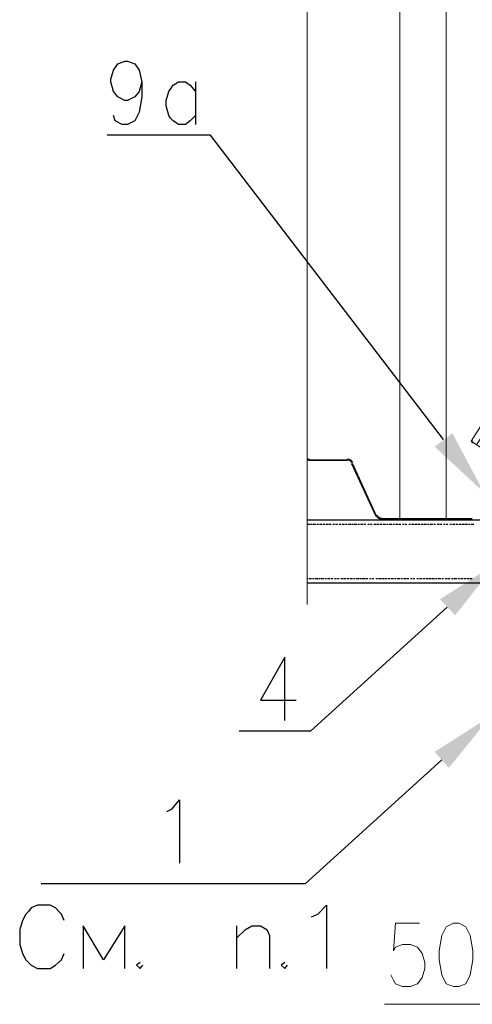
# Model space of a CAD drawing. Header units: millimetres. Extents: x 2063114 to 14983986, y -126020516 to 213791.
# Tile 279 of 656: x 2368948 to 2370270, y -1189204 to -1186327. Entities that reach past the tile are written whole.
import ezdxf

# ---------------------------------------------------------------- set-up
doc = ezdxf.new("R2010")
doc.units = ezdxf.units.MM
doc.layers.add('PDF2_Geometry', color=7, linetype='Continuous')
doc.layers.add('PDF2_Solid Fills', color=7, linetype='Continuous')

msp = doc.modelspace()

# ---------------------------------------------------------------- linework, layer by layer
at = {"layer": 'PDF2_Geometry', "linetype": 'ByBlock', "lineweight": 13}
msp.add_lwpolyline([(2369787.42181, -1183071.68084), (2369787.42181, -1185154.72911), (2369602.28731, -1185277.26136), (2369972.51286, -1185399.79362), (2369787.42181, -1185524.93294), (2369787.42181, -1188035.54055)], dxfattribs=at)
for points in [[(2370058.52442, -1187785.26191), (2370194.09201, -1187785.26191), (2370194.09201, -1183168.1424), (2370058.52442, -1183168.1424)], [(2372582.17824, -1183921.58539), (2370267.12254, -1187558.44689), (2370413.08582, -1187654.90845), (2372728.17411, -1184015.43989)], [(2372582.17824, -1183921.58539), (2370267.12254, -1187558.44689), (2370282.73236, -1187568.87517), (2372597.82065, -1183932.01367)]]:
    msp.add_lwpolyline(points, close=True, dxfattribs=at)
at = {"layer": 'PDF2_Geometry', "linetype": 'ByBlock', "lineweight": 25}
for points in [[(2369305.08142, -1186507.79801), (2369297.27108, -1186536.47577), (2369284.2466, -1186552.11819), (2369263.36832, -1186562.54647), (2369255.56884, -1186562.54647), (2369234.69056, -1186552.11819), (2369221.66607, -1186536.47577), (2369213.85573, -1186507.79801), (2369213.85573, -1186499.97681), (2369221.66607, -1186473.90611), (2369234.69056, -1186455.65663), (2369255.56884, -1186447.83542), (2369263.36832, -1186447.83542), (2369284.2466, -1186455.65663), (2369297.27108, -1186473.90611), (2369305.08142, -1186507.79801), (2369305.08142, -1186552.11819), (2369297.27108, -1186596.43837), (2369284.2466, -1186622.50906), (2369263.36832, -1186632.93733), (2369247.75849, -1186632.93733), (2369226.88021, -1186622.50906), (2369221.66607, -1186606.86664)], [(2369461.53816, -1186606.86664), (2369445.87402, -1186622.50906), (2369432.84954, -1186632.93733), (2369411.97126, -1186632.93733), (2369396.36143, -1186622.50906), (2369388.50764, -1186614.68785), (2369383.28264, -1186606.86664), (2369375.48316, -1186578.18888), (2369375.48316, -1186562.54647), (2369383.28264, -1186536.47577), (2369396.36143, -1186518.22629), (2369411.97126, -1186507.79801), (2369432.84954, -1186507.79801), (2369445.87402, -1186518.22629), (2369461.53816, -1186536.47577)], [(2369461.53816, -1186507.79801), (2369461.53816, -1186632.93733)], [(2370186.28167, -1187553.23275), (2369505.83661, -1186664.22216), (2369203.41659, -1186664.22216)], [(2369787.42181, -1187787.86898), (2375627.23503, -1187787.86898)], [(2369787.42181, -1187800.90432), (2369795.22129, -1187800.90432)], [(2369797.8175, -1187800.90432), (2369803.03164, -1187800.90432)], [(2369805.66043, -1187800.90432), (2369813.47078, -1187800.90432)], [(2369816.05612, -1187800.90432), (2369821.28112, -1187800.90432)], [(2369823.90992, -1187800.90432), (2369831.72026, -1187800.90432)], [(2369834.34906, -1187800.90432), (2369839.51974, -1187800.90432)], [(2369842.1594, -1187800.90432), (2369849.95888, -1187800.90432)], [(2369852.59854, -1187800.90432), (2369857.76923, -1187800.90432)], [(2369862.99423, -1187800.90432), (2369868.20837, -1187800.90432)], [(2369870.83716, -1187800.90432), (2369876.06216, -1187800.90432)], [(2369881.23285, -1187800.90432), (2369886.45785, -1187800.90432)], [(2369889.08665, -1187800.90432), (2369896.89699, -1187800.90432)], [(2369899.52578, -1187800.90432), (2369904.69647, -1187800.90432)], [(2369907.33613, -1187800.90432), (2369915.13561, -1187800.90432)], [(2369917.77527, -1187800.90432), (2369922.94596, -1187800.90432)], [(2369925.57475, -1187800.90432), (2369933.3851, -1187800.90432)], [(2369936.01389, -1187800.90432), (2369941.23889, -1187800.90432)], [(2369943.82423, -1187800.90432), (2369951.63458, -1187800.90432)], [(2369954.26337, -1187800.90432), (2369959.47751, -1187800.90432)], [(2369964.70251, -1187800.90432), (2369969.8732, -1187800.90432)], [(2369972.51286, -1187800.90432), (2369977.727, -1187800.90432)], [(2369982.952, -1187800.90432), (2369988.12269, -1187800.90432)], [(2369990.75148, -1187800.90432), (2369998.56182, -1187800.90432)], [(2370001.19062, -1187800.90432), (2370006.41562, -1187800.90432)], [(2370009.00096, -1187800.90432), (2370016.81131, -1187800.90432)], [(2370019.4401, -1187800.90432), (2370024.65424, -1187800.90432)], [(2370027.25045, -1187800.90432), (2370035.04993, -1187800.90432)], [(2370037.68959, -1187800.90432), (2370042.90373, -1187800.90432)], [(2370045.48907, -1187800.90432), (2370053.29941, -1187800.90432)], [(2370055.92821, -1187800.90432), (2370061.15321, -1187800.90432)], [(2370066.36735, -1187800.90432), (2370071.59235, -1187800.90432)], [(2370074.17769, -1187800.90432), (2370079.39183, -1187800.90432)], [(2370084.61683, -1187800.90432), (2370089.83097, -1187800.90432)], [(2370092.42718, -1187800.90432), (2370100.22666, -1187800.90432)], [(2370102.86632, -1187800.90432), (2370108.08046, -1187800.90432)], [(2370110.6658, -1187800.90432), (2370118.47614, -1187800.90432)], [(2370121.10494, -1187800.90432), (2370126.32994, -1187800.90432)], [(2370128.91528, -1187800.90432), (2370136.76908, -1187800.90432)], [(2370139.35442, -1187800.90432), (2370144.56856, -1187800.90432)], [(2370147.16477, -1187800.90432), (2370155.0077, -1187800.90432)], [(2370157.60391, -1187800.90432), (2370162.81805, -1187800.90432)], [(2370168.04305, -1187800.90432), (2370173.25718, -1187800.90432)], [(2370175.84253, -1187800.90432), (2370181.06753, -1187800.90432)], [(2370186.28167, -1187800.90432), (2370191.50667, -1187800.90432)], [(2370194.09201, -1187800.90432), (2370199.31701, -1187800.90432)], [(2370204.53115, -1187800.90432), (2370209.74529, -1187800.90432)], [(2370212.3415, -1187800.90432), (2370220.18443, -1187800.90432)], [(2370222.78064, -1187800.90432), (2370227.99477, -1187800.90432)], [(2370230.58012, -1187800.90432), (2370238.43391, -1187800.90432)], [(2370241.01926, -1187800.90432), (2370246.24426, -1187800.90432)], [(2370248.8296, -1187800.90432), (2370256.6834, -1187800.90432)], [(2370259.26874, -1187800.90432), (2370264.49374, -1187800.90432)], [(2370267.12254, -1187800.90432), (2370274.92202, -1187800.90432)], [(2369790.00715, -1187959.93554), (2369787.42181, -1187959.93554)], [(2375627.23503, -1187972.97089), (2369787.42181, -1187972.97089)], [(2369800.44629, -1187959.93554), (2369792.5925, -1187959.93554)], [(2369808.25664, -1187959.93554), (2369803.03164, -1187959.93554)], [(2369818.68491, -1187959.93554), (2369810.88543, -1187959.93554)], [(2369826.49526, -1187959.93554), (2369821.28112, -1187959.93554)], [(2369836.9344, -1187959.93554), (2369829.12405, -1187959.93554)], [(2369844.74474, -1187959.93554), (2369839.51974, -1187959.93554)], [(2369855.18388, -1187959.93554), (2369847.37354, -1187959.93554)], [(2369862.99423, -1187959.93554), (2369857.76923, -1187959.93554)], [(2369873.43337, -1187959.93554), (2369868.20837, -1187959.93554)], [(2369881.23285, -1187959.93554), (2369876.06216, -1187959.93554)], [(2369891.67199, -1187959.93554), (2369886.45785, -1187959.93554)], [(2369902.11113, -1187959.93554), (2369894.30078, -1187959.93554)], [(2369909.92147, -1187959.93554), (2369904.69647, -1187959.93554)], [(2369920.36061, -1187959.93554), (2369912.55027, -1187959.93554)], [(2369928.17096, -1187959.93554), (2369922.94596, -1187959.93554)], [(2369938.6101, -1187959.93554), (2369930.79975, -1187959.93554)], [(2369946.40958, -1187959.93554), (2369941.23889, -1187959.93554)], [(2369956.84872, -1187959.93554), (2369949.03837, -1187959.93554)], [(2369964.70251, -1187959.93554), (2369959.47751, -1187959.93554)], [(2369975.0982, -1187959.93554), (2369969.8732, -1187959.93554)], [(2369982.952, -1187959.93554), (2369977.727, -1187959.93554)], [(2369993.34769, -1187959.93554), (2369988.12269, -1187959.93554)], [(2370003.78683, -1187959.93554), (2369995.97648, -1187959.93554)], [(2370011.58631, -1187959.93554), (2370006.41562, -1187959.93554)], [(2370022.02545, -1187959.93554), (2370014.2151, -1187959.93554)], [(2370029.87924, -1187959.93554), (2370024.65424, -1187959.93554)], [(2370040.27493, -1187959.93554), (2370032.46459, -1187959.93554)], [(2370048.12873, -1187959.93554), (2370042.90373, -1187959.93554)], [(2370058.52442, -1187959.93554), (2370050.71407, -1187959.93554)], [(2370066.36735, -1187959.93554), (2370061.15321, -1187959.93554)], [(2370076.76304, -1187959.93554), (2370068.96356, -1187959.93554)], [(2370084.61683, -1187959.93554), (2370079.39183, -1187959.93554)], [(2370095.05597, -1187959.93554), (2370089.83097, -1187959.93554)], [(2370102.86632, -1187959.93554), (2370097.64132, -1187959.93554)], [(2370113.30546, -1187959.93554), (2370108.08046, -1187959.93554)], [(2370123.70115, -1187959.93554), (2370115.8908, -1187959.93554)], [(2370131.54408, -1187959.93554), (2370126.32994, -1187959.93554)], [(2370141.93977, -1187959.93554), (2370134.14028, -1187959.93554)], [(2370149.79356, -1187959.93554), (2370144.56856, -1187959.93554)], [(2370160.2327, -1187959.93554), (2370152.37891, -1187959.93554)], [(2370168.04305, -1187959.93554), (2370162.81805, -1187959.93554)], [(2370178.48219, -1187959.93554), (2370170.62839, -1187959.93554)], [(2370186.28167, -1187959.93554), (2370181.06753, -1187959.93554)], [(2370196.72081, -1187959.93554), (2370191.50667, -1187959.93554)], [(2370204.53115, -1187959.93554), (2370199.31701, -1187959.93554)], [(2370214.97029, -1187959.93554), (2370209.74529, -1187959.93554)], [(2370225.40943, -1187959.93554), (2370217.55564, -1187959.93554)], [(2370233.21978, -1187959.93554), (2370227.99477, -1187959.93554)], [(2370243.65892, -1187959.93554), (2370235.80512, -1187959.93554)], [(2370251.4584, -1187959.93554), (2370246.24426, -1187959.93554)], [(2370261.89754, -1187959.93554), (2370254.0546, -1187959.93554)], [(2370269.70788, -1187959.93554), (2370264.49374, -1187959.93554)], [(2370196.72081, -1188043.36176), (2369797.8175, -1188405.74437), (2369589.25196, -1188405.74437)], [(2369722.24508, -1188374.45954), (2369722.24508, -1188189.35763), (2369651.84335, -1188314.49695), (2369756.10439, -1188314.49695)], [(2370181.06753, -1188489.17059), (2369782.19681, -1188851.5532), (2369010.47175, -1188851.5532)], [(2369378.11195, -1188640.3806), (2369393.72178, -1188632.55939), (2369414.60006, -1188606.4887), (2369414.60006, -1188791.59061)], [(2369078.27727, -1188958.44304), (2369070.47779, -1188940.19355), (2369062.62399, -1188932.37234), (2369052.2283, -1188921.94407), (2369036.56416, -1188914.12286), (2369000.07606, -1188914.12286), (2368981.82657, -1188921.94407), (2368973.98364, -1188932.37234), (2368966.1733, -1188940.19355), (2368955.73416, -1188958.44304), (2368947.92381, -1188984.51373), (2368947.92381, -1189028.8339), (2368955.73416, -1189054.9046), (2368966.1733, -1189073.15408), (2368981.82657, -1189088.79649), (2369000.07606, -1189099.22477), (2369036.56416, -1189099.22477), (2369052.2283, -1189088.79649), (2369070.47779, -1189073.15408), (2369078.27727, -1189054.9046)], [(2369800.44629, -1188948.01476), (2369818.68491, -1188940.19355), (2369844.74474, -1188914.12286), (2369844.74474, -1189099.22477)], [(2369255.56884, -1189099.22477), (2369255.56884, -1188974.08545), (2369192.97745, -1189073.15408), (2369133.01486, -1188974.08545), (2369133.01486, -1189099.22477)], [(2369581.45248, -1188974.08545), (2369581.45248, -1189099.22477)], [(2369581.45248, -1189010.58442), (2369607.50145, -1188984.51373), (2369625.75093, -1188974.08545), (2369651.84335, -1188974.08545), (2369670.09283, -1188984.51373), (2369677.90318, -1189002.76321), (2369677.90318, -1189099.22477)], [(2369299.86729, -1189080.97529), (2369289.4716, -1189088.79649), (2369299.86729, -1189099.22477), (2369307.71022, -1189088.79649)], [(2369722.24508, -1189080.97529), (2369711.80594, -1189088.79649), (2369722.24508, -1189099.22477), (2369730.04456, -1189088.79649)]]:
    msp.add_lwpolyline(points, dxfattribs=at)
at = {"layer": 'PDF2_Geometry', "linetype": 'ByBlock', "lineweight": 0}
msp.add_lwpolyline([(2370269.70788, -1187563.66103), (2370269.70788, -1187555.83982)], dxfattribs=at)
at = {"layer": 'PDF2_Geometry', "linetype": 'ByBlock', "lineweight": 30}
msp.add_lwpolyline([(2369792.5925, -1187613.19534), (2369904.69647, -1187613.19534)], close=True, dxfattribs=at)
for points in [[(2369917.77527, -1187623.62362), (2369988.12269, -1187777.4407)], [(2369990.75148, -1187777.4407), (2369920.36061, -1187623.62362)], [(2370269.70788, -1187785.26191), (2370003.78683, -1187785.26191)], [(2370003.78683, -1187787.86898), (2370269.70788, -1187787.86898)]]:
    msp.add_lwpolyline(points, dxfattribs=at)
at = {"layer": 'PDF2_Geometry', "linetype": 'ByBlock', "lineweight": 18}
for points in [[(2370115.8908, -1188966.26424), (2370045.48907, -1188966.26424), (2370040.27493, -1189047.08339), (2370045.48907, -1189036.65511), (2370066.36735, -1189028.8339), (2370089.83097, -1189028.8339), (2370110.6658, -1189036.65511), (2370123.70115, -1189054.9046), (2370131.54408, -1189080.97529), (2370131.54408, -1189099.22477), (2370123.70115, -1189125.29546), (2370110.6658, -1189143.54495), (2370089.83097, -1189151.36615), (2370066.36735, -1189151.36615), (2370045.48907, -1189143.54495), (2370040.27493, -1189133.11667), (2370032.46459, -1189117.47426)], [(2370426.11031, -1189203.50754), (2370014.2151, -1189203.50754)]]:
    msp.add_lwpolyline(points, dxfattribs=at)
msp.add_lwpolyline([(2370214.97029, -1188966.26424), (2370194.09201, -1188976.69252), (2370181.06753, -1189002.76321), (2370173.25718, -1189047.08339), (2370173.25718, -1189073.15408), (2370181.06753, -1189117.47426), (2370194.09201, -1189143.54495), (2370214.97029, -1189151.36615), (2370230.58012, -1189151.36615), (2370251.4584, -1189143.54495), (2370264.49374, -1189117.47426), (2370272.29323, -1189073.15408), (2370272.29323, -1189047.08339), (2370264.49374, -1189002.76321), (2370251.4584, -1188976.69252), (2370230.58012, -1188966.26424)], close=True, dxfattribs=at)
at = {"layer": 'PDF2_Geometry', "linetype": 'ByBlock', "lineweight": 30}
for centre, radius, start, end in [((2369906.07955, -1187627.44188), 16.85371, 24.42288299, 90.19656581), ((2369906.02581, -1187627.57941), 14.38407, 24.73987254, 90.01623544), ((2370005.09233, -1187768.33206), 16.92985, 204.58935706, 270.03009176), ((2370005.08218, -1187768.29416), 14.36069, 204.68012447, 270.0759835)]:
    msp.add_arc(centre, radius, start, end, dxfattribs=at)
for points in [[(2369793.90689, -1187610.58827), (2369792.25575, -1187610.58827), (2369790.56116, -1187610.80553), (2369788.98605, -1187611.34867)], [(2369793.90689, -1187613.19534), (2369792.2992, -1187613.19534), (2369790.68065, -1187613.4126), (2369789.15986, -1187614.06437)]]:
    msp.add_open_spline(points, degree=3, dxfattribs=at)
at = {"layer": 'PDF2_Solid Fills', "linetype": 'ByBlock', "transparency": 33554559}
for points in [[(2370212.3415, -1187534.98327), (2370303.61064, -1187707.04983), (2370160.2327, -1187574.08931)], [(2370175.84253, -1188019.89813), (2370340.09875, -1187915.61537), (2370220.18443, -1188066.82538)], [(2370160.2327, -1188465.70696), (2370324.44547, -1188361.4242), (2370201.94581, -1188512.63421)]]:
    msp.add_solid(points, dxfattribs=at)

doc.saveas('drawing.dxf')
